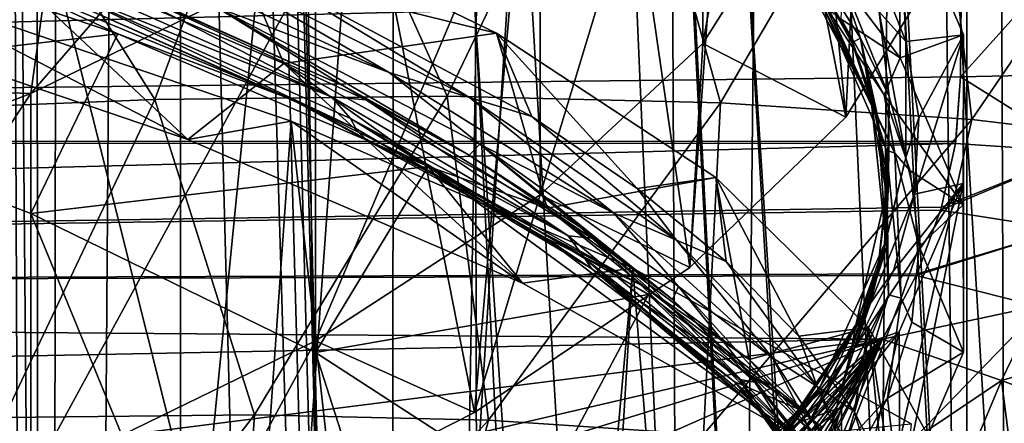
# Model space of a CAD drawing. Header units: metres. Extents: x -24 to 24, y -69 to 184.
# Tile 606 of 656: x 9.596 to 11.566, y 126.925 to 127.734. Entities that reach past the tile are written whole.
import ezdxf

# ---------------------------------------------------------------- set-up
doc = ezdxf.new("R2010")
doc.units = ezdxf.units.M
for name, color, linetype in [('1052', 7, 'CONTINUOUS'), ('1075', 7, 'CONTINUOUS'), ('1103', 7, 'CONTINUOUS'), ('1252', 7, 'CONTINUOUS'), ('1288', 7, 'CONTINUOUS'), ('1380', 7, 'CONTINUOUS'), ('1525', 7, 'CONTINUOUS'), ('1772', 7, 'CONTINUOUS'), ('1880', 7, 'CONTINUOUS'), ('2529', 7, 'CONTINUOUS'), ('2942', 7, 'CONTINUOUS'), ('367', 7, 'CONTINUOUS'), ('369', 7, 'CONTINUOUS'), ('373', 7, 'CONTINUOUS'), ('3745', 7, 'CONTINUOUS'), ('384', 7, 'CONTINUOUS'), ('3965', 2, 'CONTINUOUS'), ('3966', 2, 'CONTINUOUS'), ('3978', 7, 'CONTINUOUS'), ('418', 3, 'CONTINUOUS'), ('421', 2, 'CONTINUOUS'), ('422', 2, 'CONTINUOUS'), ('428', 2, 'CONTINUOUS'), ('434', 7, 'CONTINUOUS'), ('473', 7, 'CONTINUOUS'), ('474', 7, 'CONTINUOUS'), ('484', 7, 'CONTINUOUS'), ('485', 7, 'CONTINUOUS'), ('486', 7, 'CONTINUOUS'), ('518', 7, 'CONTINUOUS'), ('554', 2, 'CONTINUOUS'), ('563', 2, 'CONTINUOUS')]:
    doc.layers.add(name, color=color, linetype=linetype)

msp = doc.modelspace()

# ---------------------------------------------------------------- linework, layer by layer
at = {"layer": '1052'}
for points in [[(10.962563, 128.459013, 219.164479), (11.159182, 128.769408, 220.32289), (10.962564, 127.686271, 219.37153)], [(10.962564, 127.686271, 219.37153), (11.159182, 128.769408, 220.32289), (11.159185, 127.996671, 220.529957)], [(10.637447, 127.383197, 218.24044), (10.962563, 128.459013, 219.164479), (10.962564, 127.686271, 219.37153)], [(10.637447, 128.155938, 218.033388), (10.962563, 128.459013, 219.164479), (10.637447, 127.383197, 218.24044)], [(10.187551, 127.863684, 216.942681), (10.637447, 128.155938, 218.033388), (10.187557, 127.090947, 217.149751)], [(10.187557, 127.090947, 217.149751), (10.637447, 128.155938, 218.033388), (10.637447, 127.383197, 218.24044)], [(9.618168, 126.812982, 216.112369), (10.187551, 127.863684, 216.942681), (10.187557, 127.090947, 217.149751)], [(9.61817, 127.585724, 215.905319), (10.187551, 127.863684, 216.942681), (9.618168, 126.812982, 216.112369)], [(8.936127, 126.55263, 215.140724), (9.61817, 127.585724, 215.905319), (9.618168, 126.812982, 216.112369)], [(8.936134, 127.325373, 214.933678), (9.61817, 127.585724, 215.905319), (8.936127, 126.55263, 215.140724)]]:
    msp.add_3dface(points, dxfattribs=at)
at = {"layer": '1075'}
for points in [[(10.119232, 128.163864, 218.062967), (9.61817, 127.585724, 215.905319), (9.657678, 127.876368, 216.99002)], [(10.187551, 127.863684, 216.942681), (9.61817, 127.585724, 215.905319), (10.119232, 128.163864, 218.062967)], [(9.657678, 127.876368, 216.99002), (9.61817, 127.585724, 215.905319), (9.0747, 127.604083, 215.973838)], [(9.61817, 127.585724, 215.905319), (8.936134, 127.325373, 214.933678), (9.0747, 127.604083, 215.973838)]]:
    msp.add_3dface(points, dxfattribs=at)
at = {"layer": '1103'}
for points in [[(10.962564, 127.686271, 219.37153), (11.159185, 127.996671, 220.529957), (11.248697, 127.538621, 219.433938)], [(11.248697, 127.538621, 219.433938), (11.159185, 127.996671, 220.529957), (11.437002, 127.846333, 220.582334)], [(10.637447, 127.383197, 218.24044), (10.962564, 127.686271, 219.37153), (10.93715, 127.237689, 218.310845)], [(10.93715, 127.237689, 218.310845), (10.962564, 127.686271, 219.37153), (11.248697, 127.538621, 219.433938)], [(10.187557, 127.090947, 217.149751), (10.637447, 127.383197, 218.24044), (10.505773, 126.946835, 217.225361)], [(10.505773, 126.946835, 217.225361), (10.637447, 127.383197, 218.24044), (10.93715, 127.237689, 218.310845)], [(9.618168, 126.812982, 216.112369), (10.187557, 127.090947, 217.149751), (9.959292, 126.669244, 216.189378)], [(9.959292, 126.669244, 216.189378), (10.187557, 127.090947, 217.149751), (10.505773, 126.946835, 217.225361)]]:
    msp.add_3dface(points, dxfattribs=at)
at = {"layer": '1252'}
for points in [[(9.066976, 127.951338, 229.32652), (9.792291, 127.70543, 228.374967), (9.514395, 127.834093, 228.323927)], [(9.514395, 127.834093, 228.323927), (9.792291, 127.70543, 228.374967), (10.140497, 127.574109, 227.283105)], [(11.242837, 127.808543, 224.340643), (11.357786, 127.657568, 223.743968), (11.239476, 127.734742, 223.805298)], [(11.239476, 127.734742, 223.805298), (11.357786, 127.657568, 223.743968), (11.325458, 127.583544, 223.208086)], [(9.792291, 127.70543, 228.374967), (10.413154, 127.440079, 227.350578), (10.140497, 127.574109, 227.283105)], [(11.357786, 127.657568, 223.743968), (11.484058, 127.363072, 222.58297), (11.325458, 127.583544, 223.208086)], [(10.140497, 127.574109, 227.283105), (10.846283, 127.198805, 226.298057), (10.646476, 127.297853, 226.181838)], [(10.413154, 127.440079, 227.350578), (10.846283, 127.198805, 226.298057), (10.140497, 127.574109, 227.283105)], [(11.325458, 127.583544, 223.208086), (11.484058, 127.363072, 222.58297), (11.377586, 127.431454, 222.608627)], [(11.377586, 127.431454, 222.608627), (11.484058, 127.363072, 222.58297), (11.39596, 127.279584, 222.011018)], [(11.484058, 127.363072, 222.58297), (11.484748, 127.067973, 221.422413), (11.39596, 127.279584, 222.011018)], [(10.646476, 127.297853, 226.181838), (11.169881, 126.947274, 225.20916), (11.025361, 127.009172, 225.0356)], [(10.846283, 127.198805, 226.298057), (11.169881, 126.947274, 225.20916), (10.646476, 127.297853, 226.181838)], [(11.39596, 127.279584, 222.011018), (11.484748, 127.067973, 221.422413), (11.381037, 127.127849, 221.413631)], [(11.381037, 127.127849, 221.413631), (11.484748, 127.067973, 221.422413), (11.33232, 126.975714, 220.814236)], [(11.484748, 127.067973, 221.422413), (11.357314, 126.769489, 220.245711), (11.33232, 126.975714, 220.814236)], [(11.025361, 127.009172, 225.0356), (11.380844, 126.687776, 224.093867), (11.165991, 126.861021, 224.449116)], [(11.169881, 126.947274, 225.20916), (11.380844, 126.687776, 224.093867), (11.025361, 127.009172, 225.0356)], [(11.33232, 126.975714, 220.814236), (11.357314, 126.769489, 220.245711), (11.250023, 126.824685, 220.218421)]]:
    msp.add_3dface(points, dxfattribs=at)
at = {"layer": '1288'}
for points in [[(11.180428, 127.833486, 223.729906), (11.263358, 127.684237, 223.140589), (11.180435, 127.838305, 223.728569)], [(11.180435, 127.838305, 223.728569), (11.263358, 127.684237, 223.140589), (11.263354, 127.689075, 223.13933)], [(11.263354, 127.689075, 223.13933), (11.263358, 127.684237, 223.140589), (11.313261, 127.538696, 222.546618)], [(11.263358, 127.684237, 223.140589), (11.313264, 127.533852, 222.547856), (11.313261, 127.538696, 222.546618)], [(11.313264, 127.533852, 222.547856), (11.33, 127.382318, 221.951148), (11.313261, 127.538696, 222.546618)], [(11.313261, 127.538696, 222.546618), (11.33, 127.382318, 221.951148), (11.33, 127.387148, 221.949854)]]:
    msp.add_3dface(points, dxfattribs=at)
at = {"layer": '1380'}
msp.add_3dface([(9.074764, 128.618331, 215.702175), (9.657678, 127.876368, 216.99002), (9.0747, 127.604083, 215.973838)], dxfattribs=at)
at = {"layer": '1525'}
for points in [[(11.33, 127.387148, 221.949854), (11.33, 127.382318, 221.951148), (11.312726, 127.228369, 221.344924)], [(11.33, 127.387148, 221.949854), (11.312726, 127.228369, 221.344924), (11.312909, 127.234018, 221.346858)], [(11.312909, 127.234018, 221.346858), (11.312726, 127.228369, 221.344924), (11.261877, 127.081907, 220.747307)], [(11.312726, 127.228369, 221.344924), (11.261144, 127.075446, 220.742165), (11.261877, 127.081907, 220.747307)], [(11.261877, 127.081907, 220.747307), (11.261144, 127.075446, 220.742165), (11.176706, 126.930453, 220.149247)], [(11.261144, 127.075446, 220.742165), (11.175054, 126.923191, 220.140928), (11.176706, 126.930453, 220.149247)], [(11.176706, 126.930453, 220.149247), (11.175054, 126.923191, 220.140928), (11.057632, 126.780508, 219.555947)]]:
    msp.add_3dface(points, dxfattribs=at)
at = {"layer": '1772'}
for points in [[(11.369071, 127.690431, 222.679272), (11.355234, 128.003178, 223.667929), (11.309159, 127.84314, 223.281442)], [(11.48435, 127.703383, 222.486025), (11.355234, 128.003178, 223.667929), (11.369071, 127.690431, 222.679272)], [(10.550045, 127.70692, 226.60236), (9.983806, 127.98178, 227.699185), (10.103745, 127.817074, 227.291582)], [(10.6207, 127.539845, 226.186232), (10.550045, 127.70692, 226.60236), (10.103745, 127.817074, 227.291582)], [(10.831616, 127.39598, 225.614333), (10.550045, 127.70692, 226.60236), (10.6207, 127.539845, 226.186232)], [(10.988737, 127.417517, 225.452153), (10.550045, 127.70692, 226.60236), (10.831616, 127.39598, 225.614333)], [(11.39487, 127.537251, 222.076272), (11.48435, 127.703383, 222.486025), (11.369071, 127.690431, 222.679272)], [(11.386726, 127.384292, 221.474594), (11.48435, 127.703383, 222.486025), (11.39487, 127.537251, 222.076272)], [(11.483916, 127.405733, 221.315427), (11.48435, 127.703383, 222.486025), (11.386726, 127.384292, 221.474594)], [(11.009834, 127.249236, 225.03209), (10.988737, 127.417517, 225.452153), (10.831616, 127.39598, 225.614333)], [(11.154695, 127.10019, 224.44179), (10.988737, 127.417517, 225.452153), (11.009834, 127.249236, 225.03209)], [(11.294575, 127.117073, 224.262482), (10.988737, 127.417517, 225.452153), (11.154695, 127.10019, 224.44179)], [(11.268177, 127.078878, 220.270308), (11.483916, 127.405733, 221.315427), (11.344455, 127.231027, 220.870764)], [(11.355807, 127.10885, 220.144995), (11.483916, 127.405733, 221.315427), (11.268177, 127.078878, 220.270308)], [(11.344455, 127.231027, 220.870764), (11.483916, 127.405733, 221.315427), (11.386726, 127.384292, 221.474594)], [(11.265786, 126.949391, 223.845605), (11.294575, 127.117073, 224.262482), (11.154695, 127.10019, 224.44179)], [(11.342944, 126.79724, 223.245115), (11.294575, 127.117073, 224.262482), (11.265786, 126.949391, 223.845605)], [(11.463866, 126.809229, 223.047761), (11.294575, 127.117073, 224.262482), (11.342944, 126.79724, 223.245115)], [(11.158087, 126.928201, 219.674635), (11.355807, 127.10885, 220.144995), (11.268177, 127.078878, 220.270308)], [(11.240197, 126.957922, 219.548489), (11.355807, 127.10885, 220.144995), (11.158087, 126.928201, 219.674635)], [(11.014233, 126.779206, 219.084567), (11.240197, 126.957922, 219.548489), (11.158087, 126.928201, 219.674635)], [(11.090383, 126.808206, 218.955732), (11.240197, 126.957922, 219.548489), (11.014233, 126.779206, 219.084567)]]:
    msp.add_3dface(points, dxfattribs=at)
at = {"layer": '1880'}
for points in [[(11.278305, 127.696877, 223.03331), (11.218546, 127.870785, 223.587374), (11.094993, 127.988829, 224.186795)], [(11.263354, 127.689075, 223.13933), (11.278305, 127.696877, 223.03331), (11.094993, 127.988829, 224.186795)], [(11.180435, 127.838305, 223.728569), (11.263354, 127.689075, 223.13933), (11.094993, 127.988829, 224.186795)], [(10.335018, 127.627964, 226.736548), (9.75862, 127.896325, 227.809128), (9.989434, 127.759095, 227.394315)], [(10.335018, 127.627964, 226.736548), (9.951154, 127.852272, 227.517756), (9.75862, 127.896325, 227.809128)], [(10.243866, 127.601633, 226.903816), (9.989434, 127.759095, 227.394315), (9.648366, 127.868193, 227.970004)], [(11.335739, 127.57993, 222.440411), (11.218546, 127.870785, 223.587374), (11.278305, 127.696877, 223.03331)], [(11.335739, 127.57993, 222.440411), (11.315687, 127.749302, 222.995056), (11.218546, 127.870785, 223.587374)], [(10.495622, 127.578096, 226.423415), (9.951154, 127.852272, 227.517756), (10.335018, 127.627964, 226.736548)], [(10.495622, 127.578096, 226.423415), (10.103745, 127.817074, 227.291582), (9.951154, 127.852272, 227.517756)], [(11.369071, 127.690431, 222.679272), (11.309159, 127.84314, 223.281442), (11.315687, 127.749302, 222.995056)], [(10.6207, 127.539845, 226.186232), (10.103745, 127.817074, 227.291582), (10.495622, 127.578096, 226.423415)], [(10.495513, 127.462214, 226.34797), (9.989434, 127.759095, 227.394315), (10.243866, 127.601633, 226.903816)], [(10.516638, 127.484814, 226.299851), (9.989434, 127.759095, 227.394315), (10.495513, 127.462214, 226.34797)], [(10.516638, 127.484814, 226.299851), (10.335018, 127.627964, 226.736548), (9.989434, 127.759095, 227.394315)], [(11.368964, 127.457732, 221.846782), (11.315687, 127.749302, 222.995056), (11.335739, 127.57993, 222.440411)], [(11.368964, 127.457732, 221.846782), (11.369071, 127.690431, 222.679272), (11.315687, 127.749302, 222.995056)], [(11.263354, 127.689075, 223.13933), (11.313261, 127.538696, 222.546618), (11.278305, 127.696877, 223.03331)], [(11.334235, 127.406865, 221.890937), (11.335739, 127.57993, 222.440411), (11.278305, 127.696877, 223.03331)], [(11.33, 127.387148, 221.949854), (11.334235, 127.406865, 221.890937), (11.278305, 127.696877, 223.03331)], [(11.313261, 127.538696, 222.546618), (11.33, 127.387148, 221.949854), (11.278305, 127.696877, 223.03331)], [(11.39487, 127.537251, 222.076272), (11.369071, 127.690431, 222.679272), (11.368964, 127.457732, 221.846782)], [(10.784586, 127.346384, 225.615814), (10.335018, 127.627964, 226.736548), (10.516638, 127.484814, 226.299851)], [(10.784586, 127.346384, 225.615814), (10.495622, 127.578096, 226.423415), (10.335018, 127.627964, 226.736548)], [(10.910199, 127.292045, 225.286279), (10.495622, 127.578096, 226.423415), (10.784586, 127.346384, 225.615814)], [(10.910199, 127.292045, 225.286279), (10.6207, 127.539845, 226.186232), (10.495622, 127.578096, 226.423415)], [(11.329056, 127.29027, 221.299906), (11.335739, 127.57993, 222.440411), (11.334235, 127.406865, 221.890937)], [(11.329056, 127.29027, 221.299906), (11.368964, 127.457732, 221.846782), (11.335739, 127.57993, 222.440411)], [(10.831616, 127.39598, 225.614333), (10.6207, 127.539845, 226.186232), (10.910199, 127.292045, 225.286279)], [(11.386726, 127.384292, 221.474594), (11.39487, 127.537251, 222.076272), (11.368964, 127.457732, 221.846782)], [(10.715147, 127.319349, 225.779542), (10.516638, 127.484814, 226.299851), (10.495513, 127.462214, 226.34797)], [(10.901922, 127.173629, 225.200855), (10.516638, 127.484814, 226.299851), (10.715147, 127.319349, 225.779542)], [(10.914293, 127.199321, 225.165183), (10.516638, 127.484814, 226.299851), (10.901922, 127.173629, 225.200855)], [(10.914293, 127.199321, 225.165183), (10.784586, 127.346384, 225.615814), (10.516638, 127.484814, 226.299851)], [(11.298495, 127.165972, 220.697483), (11.368964, 127.457732, 221.846782), (11.329056, 127.29027, 221.299906)], [(11.298495, 127.165972, 220.697483), (11.386726, 127.384292, 221.474594), (11.368964, 127.457732, 221.846782)], [(11.009834, 127.249236, 225.03209), (10.831616, 127.39598, 225.614333), (10.910199, 127.292045, 225.286279)], [(11.267374, 127.116732, 220.747914), (11.329056, 127.29027, 221.299906), (11.334235, 127.406865, 221.890937)], [(11.312909, 127.234018, 221.346858), (11.267374, 127.116732, 220.747914), (11.334235, 127.406865, 221.890937)], [(11.33, 127.387148, 221.949854), (11.312909, 127.234018, 221.346858), (11.334235, 127.406865, 221.890937)], [(11.344455, 127.231027, 220.870764), (11.386726, 127.384292, 221.474594), (11.298495, 127.165972, 220.697483)], [(11.102531, 127.056649, 224.466859), (10.784586, 127.346384, 225.615814), (10.914293, 127.199321, 225.165183)], [(11.102531, 127.056649, 224.466859), (10.910199, 127.292045, 225.286279), (10.784586, 127.346384, 225.615814)], [(11.191398, 126.999315, 224.126764), (10.910199, 127.292045, 225.286279), (11.102531, 127.056649, 224.466859)], [(11.191398, 126.999315, 224.126764), (11.009834, 127.249236, 225.03209), (10.910199, 127.292045, 225.286279)], [(11.19787, 126.99916, 220.151525), (11.329056, 127.29027, 221.299906), (11.267374, 127.116732, 220.747914)], [(11.19787, 126.99916, 220.151525), (11.298495, 127.165972, 220.697483), (11.329056, 127.29027, 221.299906)], [(11.154695, 127.10019, 224.44179), (11.009834, 127.249236, 225.03209), (11.191398, 126.999315, 224.126764)], [(11.312909, 127.234018, 221.346858), (11.261877, 127.081907, 220.747307), (11.267374, 127.116732, 220.747914)], [(11.268177, 127.078878, 220.270308), (11.344455, 127.231027, 220.870764), (11.298495, 127.165972, 220.697483)], [(11.055436, 127.025435, 224.613389), (10.914293, 127.199321, 225.165183), (10.901922, 127.173629, 225.200855)], [(11.179466, 126.907825, 224.010791), (10.914293, 127.199321, 225.165183), (11.055436, 127.025435, 224.613389)], [(11.179466, 126.907825, 224.010791), (11.102531, 127.056649, 224.466859), (10.914293, 127.199321, 225.165183)], [(11.098945, 126.87231, 219.536931), (11.298495, 127.165972, 220.697483), (11.19787, 126.99916, 220.151525)], [(11.098945, 126.87231, 219.536931), (11.268177, 127.078878, 220.270308), (11.298495, 127.165972, 220.697483)], [(11.072565, 126.824691, 219.593679), (11.19787, 126.99916, 220.151525), (11.267374, 127.116732, 220.747914)], [(11.176706, 126.930453, 220.149247), (11.072565, 126.824691, 219.593679), (11.267374, 127.116732, 220.747914)], [(11.261877, 127.081907, 220.747307), (11.176706, 126.930453, 220.149247), (11.267374, 127.116732, 220.747914)], [(11.265786, 126.949391, 223.845605), (11.154695, 127.10019, 224.44179), (11.191398, 126.999315, 224.126764)], [(11.158087, 126.928201, 219.674635), (11.268177, 127.078878, 220.270308), (11.098945, 126.87231, 219.536931)], [(11.288778, 126.764741, 223.313521), (11.102531, 127.056649, 224.466859), (11.179466, 126.907825, 224.010791)], [(11.288778, 126.764741, 223.313521), (11.191398, 126.999315, 224.126764), (11.102531, 127.056649, 224.466859)], [(11.175467, 126.874914, 224.017791), (11.179466, 126.907825, 224.010791), (11.055436, 127.025435, 224.613389)], [(10.936357, 126.707657, 218.997299), (11.19787, 126.99916, 220.151525), (11.072565, 126.824691, 219.593679)], [(10.936357, 126.707657, 218.997299), (11.098945, 126.87231, 219.536931), (11.19787, 126.99916, 220.151525)], [(11.340532, 126.70624, 222.970215), (11.191398, 126.999315, 224.126764), (11.288778, 126.764741, 223.313521)], [(11.340532, 126.70624, 222.970215), (11.265786, 126.949391, 223.845605), (11.191398, 126.999315, 224.126764)], [(11.342944, 126.79724, 223.245115), (11.265786, 126.949391, 223.845605), (11.340532, 126.70624, 222.970215)], [(11.014233, 126.779206, 219.084567), (11.158087, 126.928201, 219.674635), (11.098945, 126.87231, 219.536931)], [(11.176706, 126.930453, 220.149247), (11.057632, 126.780508, 219.555947), (11.072565, 126.824691, 219.593679)]]:
    msp.add_3dface(points, dxfattribs=at)
at = {"layer": '2529'}
for points in [[(11.144923, 127.85694, 223.959436), (11.202202, 127.763795, 223.723511), (11.30032, 127.566271, 222.811935)], [(11.180428, 127.833486, 223.729906), (11.144923, 127.85694, 223.959436), (11.30032, 127.566271, 222.811935)], [(9.514395, 127.834093, 228.323927), (10.140497, 127.574109, 227.283105), (9.670985, 127.782342, 228.032324)], [(9.621058, 127.843651, 228.030724), (10.219552, 127.579264, 226.973021), (9.7172, 127.835934, 227.861356)], [(9.621058, 127.843651, 228.030724), (9.662592, 127.802304, 227.998667), (10.219552, 127.579264, 226.973021)], [(9.7172, 127.835934, 227.861356), (10.219552, 127.579264, 226.973021), (10.289068, 127.573261, 226.811165)], [(11.263358, 127.684237, 223.140589), (11.180428, 127.833486, 223.729906), (11.30032, 127.566271, 222.811935)], [(9.662592, 127.802304, 227.998667), (10.257675, 127.53608, 226.933927), (10.219552, 127.579264, 226.973021)], [(9.662592, 127.802304, 227.998667), (10.268558, 127.516075, 226.96748), (10.257675, 127.53608, 226.933927)], [(9.670985, 127.782342, 228.032324), (10.268558, 127.516075, 226.96748), (9.662592, 127.802304, 227.998667)], [(9.670985, 127.782342, 228.032324), (10.140497, 127.574109, 227.283105), (10.268558, 127.516075, 226.96748)], [(11.202202, 127.763795, 223.723511), (11.330578, 127.47245, 222.574294), (11.30032, 127.566271, 222.811935)], [(11.202202, 127.763795, 223.723511), (11.347121, 127.466615, 222.663856), (11.330578, 127.47245, 222.574294)], [(11.209564, 127.758445, 223.815141), (11.347121, 127.466615, 222.663856), (11.202202, 127.763795, 223.723511)], [(11.209564, 127.758445, 223.815141), (11.325458, 127.583544, 223.208086), (11.347121, 127.466615, 222.663856)], [(11.239476, 127.734742, 223.805298), (11.325458, 127.583544, 223.208086), (11.209564, 127.758445, 223.815141)], [(11.313264, 127.533852, 222.547856), (11.263358, 127.684237, 223.140589), (11.30032, 127.566271, 222.811935)], [(10.140497, 127.574109, 227.283105), (10.646476, 127.297853, 226.181838), (10.268558, 127.516075, 226.96748)], [(10.219552, 127.579264, 226.973021), (10.693291, 127.300711, 225.863375), (10.289068, 127.573261, 226.811165)], [(10.219552, 127.579264, 226.973021), (10.257675, 127.53608, 226.933927), (10.693291, 127.300711, 225.863375)], [(10.289068, 127.573261, 226.811165), (10.693291, 127.300711, 225.863375), (10.740753, 127.296123, 225.707721)], [(11.325458, 127.583544, 223.208086), (11.377586, 127.431454, 222.608627), (11.347121, 127.466615, 222.663856)], [(11.30032, 127.566271, 222.811935), (11.330578, 127.47245, 222.574294), (11.330548, 127.277386, 221.674293)], [(11.313264, 127.533852, 222.547856), (11.30032, 127.566271, 222.811935), (11.330548, 127.277386, 221.674293)], [(10.257675, 127.53608, 226.933927), (10.726793, 127.255846, 225.817902), (10.693291, 127.300711, 225.863375)], [(10.257675, 127.53608, 226.933927), (10.740276, 127.235714, 225.851015), (10.726793, 127.255846, 225.817902)], [(10.268558, 127.516075, 226.96748), (10.740276, 127.235714, 225.851015), (10.257675, 127.53608, 226.933927)], [(11.33, 127.382318, 221.951148), (11.313264, 127.533852, 222.547856), (11.330548, 127.277386, 221.674293)], [(10.268558, 127.516075, 226.96748), (10.646476, 127.297853, 226.181838), (10.740276, 127.235714, 225.851015)], [(11.330578, 127.47245, 222.574294), (11.334345, 127.182506, 221.432675), (11.330548, 127.277386, 221.674293)], [(11.330578, 127.47245, 222.574294), (11.35962, 127.176338, 221.521027), (11.334345, 127.182506, 221.432675)], [(11.347121, 127.466615, 222.663856), (11.35962, 127.176338, 221.521027), (11.330578, 127.47245, 222.574294)], [(11.347121, 127.466615, 222.663856), (11.39596, 127.279584, 222.011018), (11.35962, 127.176338, 221.521027)], [(11.377586, 127.431454, 222.608627), (11.39596, 127.279584, 222.011018), (11.347121, 127.466615, 222.663856)], [(11.312726, 127.228369, 221.344924), (11.33, 127.382318, 221.951148), (11.330548, 127.277386, 221.674293)], [(10.646476, 127.297853, 226.181838), (11.025361, 127.009172, 225.0356), (10.740276, 127.235714, 225.851015)], [(10.693291, 127.300711, 225.863375), (11.036586, 127.013037, 224.721707), (10.740753, 127.296123, 225.707721)], [(10.693291, 127.300711, 225.863375), (10.726793, 127.255846, 225.817902), (11.036586, 127.013037, 224.721707)], [(10.740753, 127.296123, 225.707721), (11.036586, 127.013037, 224.721707), (11.066901, 127.007949, 224.564558)], [(11.330548, 127.277386, 221.674293), (11.334345, 127.182506, 221.432675), (11.238338, 126.987821, 220.532982)], [(11.312726, 127.228369, 221.344924), (11.330548, 127.277386, 221.674293), (11.238338, 126.987821, 220.532982)], [(11.39596, 127.279584, 222.011018), (11.381037, 127.127849, 221.413631), (11.35962, 127.176338, 221.521027)], [(10.726793, 127.255846, 225.817902), (11.064438, 126.966692, 224.670659), (11.036586, 127.013037, 224.721707)], [(10.726793, 127.255846, 225.817902), (11.08056, 126.946347, 224.702994), (11.064438, 126.966692, 224.670659)], [(10.740276, 127.235714, 225.851015), (11.08056, 126.946347, 224.702994), (10.726793, 127.255846, 225.817902)], [(10.740276, 127.235714, 225.851015), (11.025361, 127.009172, 225.0356), (11.08056, 126.946347, 224.702994)], [(11.261144, 127.075446, 220.742165), (11.312726, 127.228369, 221.344924), (11.238338, 126.987821, 220.532982)], [(11.334345, 127.182506, 221.432675), (11.213856, 126.891306, 220.284257), (11.238338, 126.987821, 220.532982)], [(11.334345, 127.182506, 221.432675), (11.248227, 126.884983, 220.372381), (11.213856, 126.891306, 220.284257)], [(11.35962, 127.176338, 221.521027), (11.248227, 126.884983, 220.372381), (11.334345, 127.182506, 221.432675)], [(11.35962, 127.176338, 221.521027), (11.33232, 126.975714, 220.814236), (11.248227, 126.884983, 220.372381)], [(11.381037, 127.127849, 221.413631), (11.33232, 126.975714, 220.814236), (11.35962, 127.176338, 221.521027)], [(11.175054, 126.923191, 220.140928), (11.261144, 127.075446, 220.742165), (11.238338, 126.987821, 220.532982)], [(11.025361, 127.009172, 225.0356), (11.165991, 126.861021, 224.449116), (11.08056, 126.946347, 224.702994)], [(11.036586, 127.013037, 224.721707), (11.248412, 126.721875, 223.570348), (11.066901, 127.007949, 224.564558)], [(11.036586, 127.013037, 224.721707), (11.064438, 126.966692, 224.670659), (11.248412, 126.721875, 223.570348)], [(11.066901, 127.007949, 224.564558), (11.248412, 126.721875, 223.570348), (11.18192, 126.860495, 223.981184)], [(11.238338, 126.987821, 220.532982), (11.213856, 126.891306, 220.284257), (11.017821, 126.696678, 219.381406)], [(11.175054, 126.923191, 220.140928), (11.238338, 126.987821, 220.532982), (11.017821, 126.696678, 219.381406)], [(11.064438, 126.966692, 224.670659), (11.269833, 126.674388, 223.515109), (11.248412, 126.721875, 223.570348)], [(11.064438, 126.966692, 224.670659), (11.288548, 126.653713, 223.546188), (11.269833, 126.674388, 223.515109)], [(11.08056, 126.946347, 224.702994), (11.288548, 126.653713, 223.546188), (11.064438, 126.966692, 224.670659)], [(11.33232, 126.975714, 220.814236), (11.250023, 126.824685, 220.218421), (11.248227, 126.884983, 220.372381)], [(11.08056, 126.946347, 224.702994), (11.273642, 126.710809, 223.855251), (11.288548, 126.653713, 223.546188)], [(11.165991, 126.861021, 224.449116), (11.273642, 126.710809, 223.855251), (11.08056, 126.946347, 224.702994)]]:
    msp.add_3dface(points, dxfattribs=at)
at = {"layer": '2942'}
for points in [[(9.792291, 127.70543, 228.374967), (9.066976, 127.951338, 229.32652), (8.936127, 127.605888, 228.923981)], [(9.618168, 127.345537, 227.952335), (9.792291, 127.70543, 228.374967), (8.936127, 127.605888, 228.923981)], [(10.413154, 127.440079, 227.350578), (9.792291, 127.70543, 228.374967), (9.618168, 127.345537, 227.952335)], [(10.187557, 127.067571, 226.914953), (10.413154, 127.440079, 227.350578), (9.618168, 127.345537, 227.952335)], [(10.854285, 127.183676, 226.39367), (10.413154, 127.440079, 227.350578), (10.187557, 127.067571, 226.914953)], [(10.637447, 126.775322, 225.824265), (10.854285, 127.183676, 226.39367), (10.187557, 127.067571, 226.914953)], [(11.201412, 126.91777, 225.401295), (10.854285, 127.183676, 226.39367), (10.637447, 126.775322, 225.824265)]]:
    msp.add_3dface(points, dxfattribs=at)
at = {"layer": '367'}
for points in [[(11.491315, 145.2, -21.354442), (9.530857, -68.3, -22.298548), (9.530857, 145.2, -22.298548)], [(11.491315, -68.3, -21.354442), (9.530857, -68.3, -22.298548), (11.491315, 145.2, -21.354442)], [(13.359252, 145.2, -20.238401), (11.491315, -68.3, -21.354442), (11.491315, 145.2, -21.354442)], [(13.359252, -68.3, -20.238401), (11.491315, -68.3, -21.354442), (13.359252, 145.2, -20.238401)]]:
    msp.add_3dface(points, dxfattribs=at)
at = {"layer": '369'}
for points in [[(10.061175, 125.258644, 22.064344), (9.530857, 145.2, 22.298548), (8.498087, 125.279155, 22.712222)], [(11.491315, 145.2, 21.354442), (9.530857, 145.2, 22.298548), (10.061175, 125.258644, 22.064344)], [(11.571204, 125.225233, 21.311258), (11.491315, 145.2, 21.354442), (10.061175, 125.258644, 22.064344)], [(12.995224, 125.167593, 20.474048), (11.491315, 145.2, 21.354442), (11.571204, 125.225233, 21.311258)], [(13.359252, 145.2, 20.238401), (11.491315, 145.2, 21.354442), (12.995224, 125.167593, 20.474048)]]:
    msp.add_3dface(points, dxfattribs=at)
at = {"layer": '373'}
for points in [[(9.69641, 116.980597, 31.31836), (9.054924, 117.030988, 31.59047), (9.4365, 146.265815, 239.657781)], [(9.90746, 146.231918, 239.482057), (9.69641, 116.980597, 31.31836), (9.4365, 146.265815, 239.657781)], [(10.328971, 116.926983, 31.027914), (9.69641, 116.980597, 31.31836), (9.90746, 146.231918, 239.482057)], [(10.368044, 146.194153, 239.28046), (10.328971, 116.926983, 31.027914), (9.90746, 146.231918, 239.482057)], [(10.816656, 146.152671, 239.053607), (10.328971, 116.926983, 31.027914), (10.368044, 146.194153, 239.28046)], [(10.953245, 116.870117, 30.718777), (10.328971, 116.926983, 31.027914), (10.816656, 146.152671, 239.053607)], [(11.251552, 146.107678, 238.80244), (10.953245, 116.870117, 30.718777), (10.816656, 146.152671, 239.053607)], [(11.569724, 116.809969, 30.390597), (10.953245, 116.870117, 30.718777), (11.251552, 146.107678, 238.80244)], [(11.671211, 146.059376, 238.527891), (11.569724, 116.809969, 30.390597), (11.251552, 146.107678, 238.80244)]]:
    msp.add_3dface(points, dxfattribs=at)
at = {"layer": '3745'}
for points in [[(9.61817, 126.234721, 228.249972), (9.618168, 127.345537, 227.952335), (8.936127, 127.605888, 228.923981)], [(8.936134, 126.495071, 229.221613), (9.61817, 126.234721, 228.249972), (8.936127, 127.605888, 228.923981)], [(10.187551, 125.95676, 227.21261), (10.187557, 127.067571, 226.914953), (9.618168, 127.345537, 227.952335)], [(9.61817, 126.234721, 228.249972), (10.187551, 125.95676, 227.21261), (9.618168, 127.345537, 227.952335)], [(10.187551, 125.95676, 227.21261), (10.637447, 125.664506, 226.121903), (10.187557, 127.067571, 226.914953)], [(10.637447, 125.664506, 226.121903), (10.637447, 126.775322, 225.824265), (10.187557, 127.067571, 226.914953)]]:
    msp.add_3dface(points, dxfattribs=at)
at = {"layer": '384'}
for points in [[(10.794534, 128.298294, 240.023286), (10.130782, 128.291384, 240.384657), (10.450961, 127.580491, 239.496591)], [(10.998444, 127.567132, 239.119672), (10.794534, 128.298294, 240.023286), (10.450961, 127.580491, 239.496591)], [(11.415685, 128.282912, 239.593247), (10.794534, 128.298294, 240.023286), (10.998444, 127.567132, 239.119672)], [(10.130782, 128.291384, 240.384657), (9.433069, 128.26284, 240.672995), (9.865878, 127.574263, 239.813456)], [(10.450961, 127.580491, 239.496591), (10.130782, 128.291384, 240.384657), (9.865878, 127.574263, 239.813456)], [(11.500865, 127.533696, 238.687178), (11.415685, 128.282912, 239.593247), (10.998444, 127.567132, 239.119672)], [(11.985734, 128.24466, 239.099643), (11.415685, 128.282912, 239.593247), (11.500865, 127.533696, 238.687178)], [(9.865878, 127.574263, 239.813456), (9.433069, 128.26284, 240.672995), (9.250784, 127.549012, 240.066426)], [(11.951505, 127.48005, 238.204795), (11.985734, 128.24466, 239.099643), (11.500865, 127.533696, 238.687178)], [(9.865878, 127.574263, 239.813456), (9.250784, 127.549012, 240.066426), (9.56456, 126.937199, 239.169979)], [(10.065429, 126.942656, 238.900588), (9.865878, 127.574263, 239.813456), (9.56456, 126.937199, 239.169979)], [(10.450961, 127.580491, 239.496591), (9.865878, 127.574263, 239.813456), (10.065429, 126.942656, 238.900588)], [(10.53405, 126.93141, 238.58032), (10.450961, 127.580491, 239.496591), (10.065429, 126.942656, 238.900588)], [(10.998444, 127.567132, 239.119672), (10.450961, 127.580491, 239.496591), (10.53405, 126.93141, 238.58032)], [(10.964074, 126.903066, 238.212991), (10.998444, 127.567132, 239.119672), (10.53405, 126.93141, 238.58032)], [(11.500865, 127.533696, 238.687178), (10.998444, 127.567132, 239.119672), (10.964074, 126.903066, 238.212991)], [(11.349789, 126.857525, 237.803416), (11.500865, 127.533696, 238.687178), (10.964074, 126.903066, 238.212991)], [(11.951505, 127.48005, 238.204795), (11.500865, 127.533696, 238.687178), (11.349789, 126.857525, 237.803416)], [(11.685871, 126.794843, 237.356916), (11.951505, 127.48005, 238.204795), (11.349789, 126.857525, 237.803416)], [(10.065429, 126.942656, 238.900588), (9.56456, 126.937199, 239.169979), (9.643426, 126.393865, 238.243756)], [(10.029114, 126.384792, 237.982866), (10.065429, 126.942656, 238.900588), (9.643426, 126.393865, 238.243756)], [(10.53405, 126.93141, 238.58032), (10.065429, 126.942656, 238.900588), (10.029114, 126.384792, 237.982866)], [(9.643426, 126.393865, 238.243756), (9.56456, 126.937199, 239.169979), (9.231114, 126.389258, 238.463382)], [(10.383, 126.361743, 237.683829), (10.53405, 126.93141, 238.58032), (10.029114, 126.384792, 237.982866)], [(10.964074, 126.903066, 238.212991), (10.53405, 126.93141, 238.58032), (10.383, 126.361743, 237.683829)]]:
    msp.add_3dface(points, dxfattribs=at)
at = {"layer": '3965'}
for points in [[(11.357786, 127.657568, 223.743968), (11.242837, 127.808543, 224.340643), (11.355234, 128.003178, 223.667929)], [(11.357786, 127.657568, 223.743968), (11.355234, 128.003178, 223.667929), (11.48435, 127.703383, 222.486025)], [(11.484058, 127.363072, 222.58297), (11.357786, 127.657568, 223.743968), (11.48435, 127.703383, 222.486025)], [(11.484748, 127.067973, 221.422413), (11.48435, 127.703383, 222.486025), (11.483916, 127.405733, 221.315427)], [(11.484748, 127.067973, 221.422413), (11.484058, 127.363072, 222.58297), (11.48435, 127.703383, 222.486025)], [(11.357314, 126.769489, 220.245711), (11.483916, 127.405733, 221.315427), (11.355807, 127.10885, 220.144995)], [(11.357314, 126.769489, 220.245711), (11.484748, 127.067973, 221.422413), (11.483916, 127.405733, 221.315427)], [(11.241199, 126.617378, 219.644538), (11.355807, 127.10885, 220.144995), (11.240197, 126.957922, 219.548489)], [(11.241199, 126.617378, 219.644538), (11.357314, 126.769489, 220.245711), (11.355807, 127.10885, 220.144995)], [(11.092176, 126.468127, 219.05363), (11.240197, 126.957922, 219.548489), (11.090383, 126.808206, 218.955732)], [(11.092176, 126.468127, 219.05363), (11.241199, 126.617378, 219.644538), (11.240197, 126.957922, 219.548489)]]:
    msp.add_3dface(points, dxfattribs=at)
at = {"layer": '3966'}
for points in [[(11.348517, 129.616268, 219.426524), (11.080838, 129.301513, 218.251845), (11.248697, 127.538621, 219.433938)], [(11.348517, 129.616268, 219.426524), (11.248697, 127.538621, 219.433938), (11.437002, 127.846333, 220.582334)], [(11.080838, 129.301513, 218.251845), (10.683207, 128.996075, 217.111934), (10.93715, 127.237689, 218.310845)], [(11.080838, 129.301513, 218.251845), (10.93715, 127.237689, 218.310845), (11.248697, 127.538621, 219.433938)], [(10.683207, 128.996075, 217.111934), (10.160352, 128.70358, 216.020329), (10.505773, 126.946835, 217.225361)], [(10.683207, 128.996075, 217.111934), (10.505773, 126.946835, 217.225361), (10.93715, 127.237689, 218.310845)], [(10.160352, 128.70358, 216.020329), (9.518416, 128.427447, 214.989785), (9.959292, 126.669244, 216.189378)], [(10.160352, 128.70358, 216.020329), (9.959292, 126.669244, 216.189378), (10.505773, 126.946835, 217.225361)], [(9.518416, 128.427447, 214.989785), (9.303695, 126.407958, 215.214246), (9.959292, 126.669244, 216.189378)]]:
    msp.add_3dface(points, dxfattribs=at)
at = {"layer": '3978'}
for points in [[(10.243866, 127.601633, 226.903816), (9.648366, 127.868193, 227.970004), (9.7172, 127.835934, 227.861356)], [(10.243866, 127.601633, 226.903816), (9.7172, 127.835934, 227.861356), (10.289068, 127.573261, 226.811165)], [(10.495513, 127.462214, 226.34797), (10.243866, 127.601633, 226.903816), (10.289068, 127.573261, 226.811165)], [(10.495513, 127.462214, 226.34797), (10.289068, 127.573261, 226.811165), (10.740753, 127.296123, 225.707721)], [(10.715147, 127.319349, 225.779542), (10.495513, 127.462214, 226.34797), (10.740753, 127.296123, 225.707721)], [(10.901922, 127.173629, 225.200855), (10.715147, 127.319349, 225.779542), (10.740753, 127.296123, 225.707721)], [(10.901922, 127.173629, 225.200855), (10.740753, 127.296123, 225.707721), (11.066901, 127.007949, 224.564558)], [(11.055436, 127.025435, 224.613389), (10.901922, 127.173629, 225.200855), (11.066901, 127.007949, 224.564558)], [(11.175467, 126.874914, 224.017791), (11.055436, 127.025435, 224.613389), (11.066901, 127.007949, 224.564558)], [(11.175467, 126.874914, 224.017791), (11.066901, 127.007949, 224.564558), (11.18192, 126.860495, 223.981184)]]:
    msp.add_3dface(points, dxfattribs=at)
at = {"layer": '418'}
for points in [[(9.932251, 127.494069, 228.893034), (9.336525, 127.803658, 230.048437), (9.145915, 127.761791, 229.892188)], [(10.139162, 127.530384, 229.028564), (9.336525, 127.803658, 230.048437), (9.932251, 127.494069, 228.893034)], [(10.602152, 127.205904, 227.817588), (10.139162, 127.530384, 229.028564), (9.932251, 127.494069, 228.893034)], [(10.822983, 127.236235, 227.930787), (10.139162, 127.530384, 229.028564), (10.602152, 127.205904, 227.817588)], [(11.147736, 126.900687, 226.678503), (10.822983, 127.236235, 227.930787), (10.602152, 127.205904, 227.817588)], [(11.37995, 126.924657, 226.767961), (10.822983, 127.236235, 227.930787), (11.147736, 126.900687, 226.678503)]]:
    msp.add_3dface(points, dxfattribs=at)
at = {"layer": '421'}
for points in [[(9.898573, 124.103973, 230.300855), (9.083015, 124.203381, 231.312467), (9.336525, 127.803658, 230.048437)], [(9.898573, 124.103973, 230.300855), (9.336525, 127.803658, 230.048437), (10.139162, 127.530384, 229.028564)], [(10.529092, 124.020862, 229.333762), (9.898573, 124.103973, 230.300855), (10.139162, 127.530384, 229.028564)], [(10.529092, 124.020862, 229.333762), (10.139162, 127.530384, 229.028564), (10.822983, 127.236235, 227.930787)], [(10.626515, 124.0088, 229.164294), (10.529092, 124.020862, 229.333762), (10.822983, 127.236235, 227.930787)], [(11.08726, 123.950122, 228.263702), (10.626515, 124.0088, 229.164294), (10.822983, 127.236235, 227.930787)], [(11.08726, 123.950122, 228.263702), (10.822983, 127.236235, 227.930787), (11.37995, 126.924657, 226.767961)]]:
    msp.add_3dface(points, dxfattribs=at)
at = {"layer": '422'}
for points in [[(9.479255, 127.919257, 228.548006), (9.983806, 127.98178, 227.699185), (10.124028, 127.645862, 227.527682)], [(9.983806, 127.98178, 227.699185), (10.550045, 127.70692, 226.60236), (10.124028, 127.645862, 227.527682)], [(10.124028, 127.645862, 227.527682), (10.550045, 127.70692, 226.60236), (10.651553, 127.35612, 226.446352)], [(10.550045, 127.70692, 226.60236), (10.988737, 127.417517, 225.452153), (10.651553, 127.35612, 226.446352)], [(10.651553, 127.35612, 226.446352), (10.988737, 127.417517, 225.452153), (11.055713, 127.0534, 225.316583)], [(10.988737, 127.417517, 225.452153), (11.294575, 127.117073, 224.262482), (11.055713, 127.0534, 225.316583)], [(11.055713, 127.0534, 225.316583), (11.294575, 127.117073, 224.262482), (11.331849, 126.741201, 224.151441)], [(11.294575, 127.117073, 224.262482), (11.463866, 126.809229, 223.047761), (11.331849, 126.741201, 224.151441)]]:
    msp.add_3dface(points, dxfattribs=at)
at = {"layer": '428'}
for points in [[(9.932251, 127.494069, 228.893034), (9.145915, 127.761791, 229.892188), (9.479255, 127.919257, 228.548006)], [(9.932251, 127.494069, 228.893034), (9.479255, 127.919257, 228.548006), (10.124028, 127.645862, 227.527682)], [(10.602152, 127.205904, 227.817588), (9.932251, 127.494069, 228.893034), (10.124028, 127.645862, 227.527682)], [(10.124028, 127.645862, 227.527682), (10.651553, 127.35612, 226.446352), (10.413154, 127.440079, 227.350578)], [(10.602152, 127.205904, 227.817588), (10.124028, 127.645862, 227.527682), (10.413154, 127.440079, 227.350578)], [(10.413154, 127.440079, 227.350578), (10.651553, 127.35612, 226.446352), (10.846283, 127.198805, 226.298057)], [(10.854285, 127.183676, 226.39367), (11.147736, 126.900687, 226.678503), (10.413154, 127.440079, 227.350578)], [(11.147736, 126.900687, 226.678503), (10.602152, 127.205904, 227.817588), (10.413154, 127.440079, 227.350578)], [(10.651553, 127.35612, 226.446352), (11.055713, 127.0534, 225.316583), (10.846283, 127.198805, 226.298057)], [(10.846283, 127.198805, 226.298057), (11.055713, 127.0534, 225.316583), (11.169881, 126.947274, 225.20916)], [(11.201412, 126.91777, 225.401295), (11.147736, 126.900687, 226.678503), (10.854285, 127.183676, 226.39367)], [(11.055713, 127.0534, 225.316583), (11.331849, 126.741201, 224.151441), (11.169881, 126.947274, 225.20916)], [(11.169881, 126.947274, 225.20916), (11.331849, 126.741201, 224.151441), (11.380844, 126.687776, 224.093867)]]:
    msp.add_3dface(points, dxfattribs=at)
at = {"layer": '434'}
for points in [[(8.725574, 113.389413, 32.197097), (9.646918, 113.31281, 31.805536), (8.883996, 141.840537, 234.662657)], [(8.883996, 141.840537, 234.662657), (9.646918, 113.31281, 31.805536), (9.039017, 141.813338, 234.494324)], [(9.039017, 141.813338, 234.494324), (9.646918, 113.31281, 31.805536), (9.181638, 141.784946, 234.315864)], [(9.181638, 141.784946, 234.315864), (9.646918, 113.31281, 31.805536), (9.311172, 141.755519, 234.128208)], [(9.311172, 141.755519, 234.128208), (9.646918, 113.31281, 31.805536), (9.426982, 141.725226, 233.932335)], [(9.426982, 141.725226, 233.932335), (9.646918, 113.31281, 31.805536), (9.528578, 141.694217, 233.729159)], [(9.528578, 141.694217, 233.729159), (9.646918, 113.31281, 31.805536), (9.61556, 141.66264, 233.519582)], [(9.61556, 141.66264, 233.519582), (9.646918, 113.31281, 31.805536), (9.687511, 141.630654, 233.304581)], [(9.646918, 113.31281, 31.805536), (10.537895, 113.230363, 31.381983), (9.687511, 141.630654, 233.304581)], [(9.687511, 141.630654, 233.304581), (10.537895, 113.230363, 31.381983), (9.744066, 141.598447, 233.08538)], [(9.744066, 141.598447, 233.08538), (10.537895, 113.230363, 31.381983), (9.784953, 141.566212, 232.86326)], [(9.784953, 141.566212, 232.86326), (10.537895, 113.230363, 31.381983), (9.810064, 141.534155, 232.639622)], [(9.810064, 141.534155, 232.639622), (10.537895, 113.230363, 31.381983), (9.819463, 141.502479, 232.415906)], [(9.819463, 141.502479, 232.415906), (10.537895, 113.230363, 31.381983), (10.507792, 127.73302, 134.568001)], [(10.537895, 113.230363, 31.381983), (11.196074, 113.963293, 36.726777), (10.507792, 127.73302, 134.568001)]]:
    msp.add_3dface(points, dxfattribs=at)
at = {"layer": '473'}
for points in [[(0, 124.461718, 208.020901), (0, 125.65869, 207.916179), (11.322727, 127.094211, 207.492959)], [(0, 125.65869, 207.916179), (0, 126.872209, 207.81001), (11.322727, 127.094211, 207.492959)], [(0, 124.461718, 208.020901), (11.322727, 127.094211, 207.492959), (3.073802, 124.541932, 207.933085)], [(3.073802, 124.541932, 207.933085), (11.322727, 127.094211, 207.492959), (6.140197, 124.807042, 207.829288)], [(11.322727, 127.094211, 207.492959), (9.178046, 125.256328, 207.710128), (6.140197, 124.807042, 207.829288)], [(9.537537, 125.345498, 207.692877), (9.178046, 125.256328, 207.710128), (11.322727, 127.094211, 207.492959)], [(9.585046, 125.361144, 207.690259), (9.537537, 125.345498, 207.692877), (11.322727, 127.094211, 207.492959)], [(9.882465, 125.481673, 207.671896), (9.585046, 125.361144, 207.690259), (11.322727, 127.094211, 207.492959)], [(9.974339, 125.527328, 207.665487), (9.882465, 125.481673, 207.671896), (11.322727, 127.094211, 207.492959)], [(10.20609, 125.662405, 207.647577), (9.974339, 125.527328, 207.665487), (11.322727, 127.094211, 207.492959)], [(10.334787, 125.751184, 207.636427), (10.20609, 125.662405, 207.647577), (11.322727, 127.094211, 207.492959)], [(10.502704, 125.884339, 207.620364), (10.334787, 125.751184, 207.636427), (11.322727, 127.094211, 207.492959)], [(10.6569, 126.027077, 207.603823), (10.502704, 125.884339, 207.620364), (11.322727, 127.094211, 207.492959)], [(10.766968, 126.143489, 207.590745), (10.6569, 126.027077, 207.603823), (11.322727, 127.094211, 207.492959)], [(10.933254, 126.34871, 207.568419), (10.766968, 126.143489, 207.590745), (11.322727, 127.094211, 207.492959)], [(10.994541, 126.435599, 207.559206), (10.933254, 126.34871, 207.568419), (11.322727, 127.094211, 207.492959)], [(11.181193, 126.755358, 207.526325), (10.994541, 126.435599, 207.559206), (11.322727, 127.094211, 207.492959)]]:
    msp.add_3dface(points, dxfattribs=at)
at = {"layer": '474'}
for points in [[(0, 127.784728, 207.943648), (11.479883, 127.77743, 207.545975), (0, 127.488684, 207.851892)], [(11.479883, 127.77743, 207.545975), (11.47871, 127.619304, 207.511441), (0, 127.488684, 207.851892)], [(0, 127.488684, 207.851892), (11.47871, 127.619304, 207.511441), (11.468926, 127.49054, 207.493296)], [(11.468226, 127.485779, 207.492798), (0, 127.488684, 207.851892), (11.468926, 127.49054, 207.493296)], [(0, 127.18221, 207.807006), (0, 127.488684, 207.851892), (11.468226, 127.485779, 207.492798)], [(11.440357, 127.35814, 207.48396), (0, 127.18221, 207.807006), (11.468226, 127.485779, 207.492798)], [(11.438708, 127.352507, 207.483769), (0, 127.18221, 207.807006), (11.440357, 127.35814, 207.48396)], [(11.391615, 127.224947, 207.483923), (0, 127.18221, 207.807006), (11.438708, 127.352507, 207.483769)], [(11.390048, 127.221444, 207.484048), (0, 127.18221, 207.807006), (11.391615, 127.224947, 207.483923)], [(11.322727, 127.094211, 207.492959), (0, 127.18221, 207.807006), (11.390048, 127.221444, 207.484048)], [(11.322727, 127.094211, 207.492959), (0, 126.872209, 207.81001), (0, 127.18221, 207.807006)]]:
    msp.add_3dface(points, dxfattribs=at)
at = {"layer": '484'}
for points in [[(11.732174, 127.624749, 207.482375), (11.47871, 127.619304, 207.511441), (11.733626, 127.903877, 207.551972)], [(11.47871, 127.619304, 207.511441), (11.479883, 127.77743, 207.545975), (11.733626, 127.903877, 207.551972)]]:
    msp.add_3dface(points, dxfattribs=at)
at = {"layer": '485'}
for points in [[(11.468226, 127.485779, 207.492798), (11.47871, 127.619304, 207.511441), (11.718095, 127.469399, 207.462163)], [(11.47871, 127.619304, 207.511441), (11.468226, 127.485779, 207.492798), (11.468926, 127.49054, 207.493296)], [(11.47871, 127.619304, 207.511441), (11.732174, 127.624749, 207.482375), (11.718095, 127.469399, 207.462163)], [(11.440357, 127.35814, 207.48396), (11.468226, 127.485779, 207.492798), (11.718095, 127.469399, 207.462163)], [(11.684864, 127.313791, 207.454081), (11.438708, 127.352507, 207.483769), (11.718095, 127.469399, 207.462163)], [(11.438708, 127.352507, 207.483769), (11.440357, 127.35814, 207.48396), (11.718095, 127.469399, 207.462163)], [(11.391615, 127.224947, 207.483923), (11.438708, 127.352507, 207.483769), (11.684864, 127.313791, 207.454081)], [(11.632285, 127.160285, 207.457812), (11.390048, 127.221444, 207.484048), (11.684864, 127.313791, 207.454081)], [(11.390048, 127.221444, 207.484048), (11.391615, 127.224947, 207.483923), (11.684864, 127.313791, 207.454081)], [(11.322727, 127.094211, 207.492959), (11.390048, 127.221444, 207.484048), (11.632285, 127.160285, 207.457812)], [(11.560749, 127.010856, 207.472566), (11.322727, 127.094211, 207.492959), (11.632285, 127.160285, 207.457812)], [(11.866575, 127.099836, 207.390263), (11.560749, 127.010856, 207.472566), (11.632285, 127.160285, 207.457812)], [(11.790881, 126.926155, 207.410252), (11.560749, 127.010856, 207.472566), (11.866575, 127.099836, 207.390263)]]:
    msp.add_3dface(points, dxfattribs=at)
at = {"layer": '486'}
for points in [[(11.181193, 126.755358, 207.526325), (11.322727, 127.094211, 207.492959), (11.560749, 127.010856, 207.472566)], [(11.181193, 126.755358, 207.526325), (11.560749, 127.010856, 207.472566), (11.405539, 126.641722, 207.509101)], [(11.560749, 127.010856, 207.472566), (11.622533, 126.527794, 207.45016), (11.405539, 126.641722, 207.509101)], [(11.560749, 127.010856, 207.472566), (11.790881, 126.926155, 207.410252), (11.622533, 126.527794, 207.45016)]]:
    msp.add_3dface(points, dxfattribs=at)
at = {"layer": '518'}
for points in [[(10.239107, 141.463244, 232.424357), (9.819463, 141.502479, 232.415906), (11.427022, 113.948206, 36.730513)], [(9.819463, 141.502479, 232.415906), (10.507792, 127.73302, 134.568001), (11.427022, 113.948206, 36.730513)], [(11.656089, 113.915529, 36.736711), (10.239107, 141.463244, 232.424357), (11.427022, 113.948206, 36.730513)], [(10.245353, 141.462211, 232.424546), (10.239107, 141.463244, 232.424357), (11.656089, 113.915529, 36.736711)], [(11.881914, 113.865459, 36.745335), (10.245353, 141.462211, 232.424546), (11.656089, 113.915529, 36.736711)], [(10.648996, 141.366142, 232.440882), (10.245353, 141.462211, 232.424546), (11.881914, 113.865459, 36.745335)], [(12.103151, 113.798293, 36.756332), (10.648996, 141.366142, 232.440882), (11.881914, 113.865459, 36.745335)], [(10.661476, 141.362219, 232.441522), (10.648996, 141.366142, 232.440882), (12.103151, 113.798293, 36.756332)], [(12.318484, 113.71443, 36.769638), (10.661476, 141.362219, 232.441522), (12.103151, 113.798293, 36.756332)], [(11.041038, 141.213089, 232.465156), (10.661476, 141.362219, 232.441522), (12.318484, 113.71443, 36.769638)], [(12.52663, 113.614371, 36.785174), (11.041038, 141.213089, 232.465156), (12.318484, 113.71443, 36.769638)], [(11.05892, 141.204552, 232.466482), (11.041038, 141.213089, 232.465156), (12.52663, 113.614371, 36.785174)], [(12.726351, 113.49871, 36.802846), (11.05892, 141.204552, 232.466482), (12.52663, 113.614371, 36.785174)], [(11.407491, 141.007108, 232.4967), (11.05892, 141.204552, 232.466482), (12.726351, 113.49871, 36.802846)], [(12.916457, 113.368136, 36.822551), (11.407491, 141.007108, 232.4967), (12.726351, 113.49871, 36.802846)], [(11.429586, 140.992423, 232.49892), (11.407491, 141.007108, 232.4967), (12.916457, 113.368136, 36.822551)], [(13.095817, 113.223427, 36.844169), (11.429586, 140.992423, 232.49892), (12.916457, 113.368136, 36.822551)], [(11.74112, 140.752265, 232.534889), (11.429586, 140.992423, 232.49892), (13.095817, 113.223427, 36.844169)], [(11.196074, 113.963293, 36.726777), (11.427022, 113.948206, 36.730513), (10.507792, 127.73302, 134.568001)]]:
    msp.add_3dface(points, dxfattribs=at)
at = {"layer": '554'}
for points in [[(9.917613, 117.5, -19.917416), (8.037627, 145.7, -20.747507), (8.03754, 117.5, -20.747541)], [(9.917678, 145.7, -19.917383), (8.037627, 145.7, -20.747507), (9.917613, 117.5, -19.917416)], [(11.71315, 117.5, -18.91731), (9.917678, 145.7, -19.917383), (9.917613, 117.5, -19.917416)], [(11.713116, 145.7, -18.917331), (9.917678, 145.7, -19.917383), (11.71315, 117.5, -18.91731)]]:
    msp.add_3dface(points, dxfattribs=at)
at = {"layer": '563'}
for points in [[(8.03754, 117.5, 20.747541), (8.037627, 145.7, 20.747507), (9.917613, 117.5, 19.917416)], [(8.037627, 145.7, 20.747507), (9.917678, 145.7, 19.917383), (9.917613, 117.5, 19.917416)], [(9.917613, 117.5, 19.917416), (11.713116, 145.7, 18.917331), (11.71315, 117.5, 18.91731)], [(9.917678, 145.7, 19.917383), (11.713116, 145.7, 18.917331), (9.917613, 117.5, 19.917416)]]:
    msp.add_3dface(points, dxfattribs=at)

doc.saveas('drawing.dxf')
